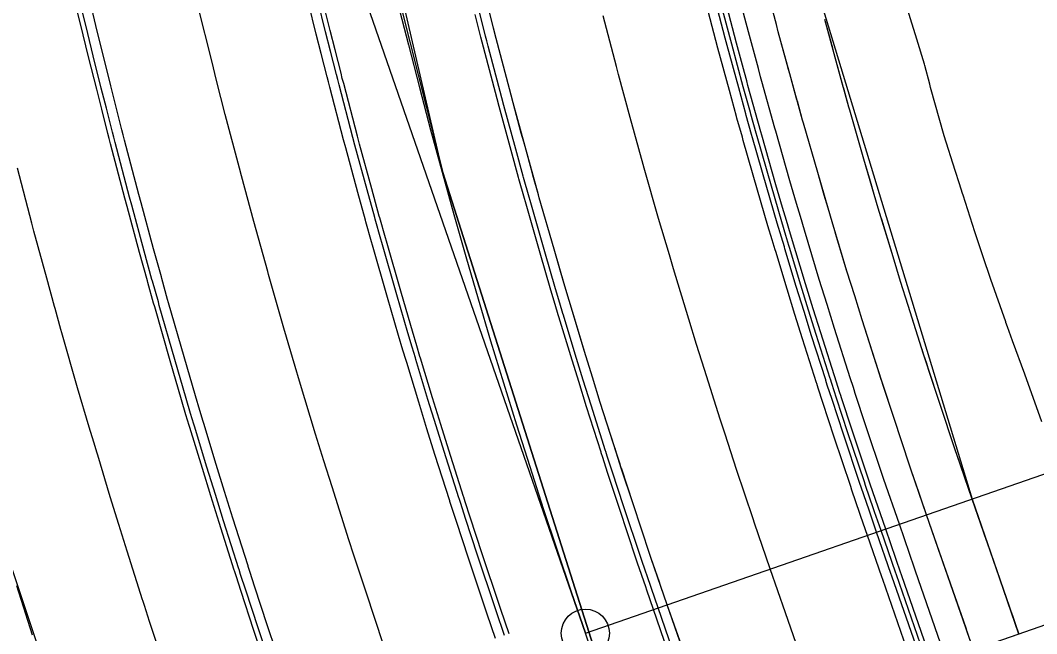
# Model space of a CAD drawing. Extents: x -70 to 701944, y -4 to 666871.
# Drawn here: x 668237.6 to 668343.1, y 653964.6 to 654028.3 of the extents above; entities that cross this region are included whole.
import ezdxf

# ---------------------------------------------------------------- set-up
doc = ezdxf.new("R2010")
doc.units = 0
for name, color, linetype in [('R_Detour', 7, 'Continuous'), ('R_Horz Alg', 7, 'Continuous'), ('R_Horz Alg Annot', 7, 'Continuous'), ('R_No Plot', 7, 'Continuous'), ('R_Proposed Const Limits', 7, 'Continuous'), ('R_Proposed Road', 7, 'Continuous'), ('R_Striping', 7, 'Continuous'), ('T_Indications', 7, 'Continuous')]:
    doc.layers.add(name, color=color, linetype=linetype)

msp = doc.modelspace()

# ---------------------------------------------------------------- linework, layer by layer
at = {"layer": 'R_Detour'}
msp.add_line((668412.94, 653989.44), (668301.16, 653950.64), dxfattribs=at)
at = {"layer": 'R_Horz Alg'}
for p, q in [((668296.29, 653964.66), (668247.96, 654103.91)), ((668348.52, 653814.19), (668296.29, 653964.66))]:
    msp.add_line(p, q, dxfattribs=at)
msp.add_circle((668296.29, 653964.66), 2.5, dxfattribs=at)
msp.add_arc((669018, 654215.14), 763.94, 177.29792, 199.14065, dxfattribs=at)
at = {"layer": 'R_Horz Alg Annot'}
msp.add_lwpolyline([(668296.29, 653964.66), (668451.29, 654018.45)], dxfattribs=at)
at = {"layer": 'R_No Plot'}
for points in [[(668267.23, 654073.92), (668313.11, 654082.55), (668310.02, 654078.13), (668320.28, 654031.71), (668336.44, 653978.59), (668341.31, 653964.58), (668301.16, 653950.64), (668281.5, 654012.49)], [(668213.67, 654063.84), (668267.23, 654073.92), (668272.91, 654046.5), (668281.5, 654012.49), (668301.16, 653950.64), (668249.67, 653932.77), (668235.94, 653973.85), (668223.07, 654020.4)]]:
    msp.add_lwpolyline(points, close=True, dxfattribs=at)
at = {"layer": 'R_Proposed Const Limits'}
msp.add_lwpolyline([(668343.67, 653986.62), (668341.91, 653991.54), (668340.64, 653995.01), (668340.13, 653996.45), (668339.96, 653996.91), (668339.94, 653996.97), (668338.38, 654001.37), (668337.57, 654003.82), (668336.74, 654006.34), (668335.51, 654010.13), (668335.45, 654010.31), (668335.12, 654011.3), (668334.68, 654012.69), (668333.53, 654016.28), (668332.14, 654021.32), (668332.06, 654021.64), (668331.54, 654023.58), (668331.5, 654023.73), (668330.7, 654026.34), (668329.4, 654030.59)], dxfattribs=at)
at = {"layer": 'R_Proposed Road'}
for points in [[(668336.59, 653962.94), (668335.94, 653964.81), (668335.81, 653965.17), (668333.31, 653972.38), (668333.21, 653972.65), (668331.72, 653976.95), (668331.05, 653978.9), (668330.94, 653979.2), (668330.13, 653981.6), (668329.99, 653981.99), (668328.3, 653987.04), (668327.13, 653990.62), (668326.65, 653992.1), (668326.5, 653992.57), (668326.48, 653992.63), (668325.03, 653997.18), (668324.25, 653999.68), (668323.45, 654002.26), (668322.27, 654006.15), (668322.22, 654006.34), (668321.91, 654007.36), (668321.49, 654008.78), (668320.41, 654012.47), (668318.94, 654017.59), (668318.85, 654017.92), (668318.3, 654019.88), (668318.25, 654020.04), (668317.51, 654022.72), (668316.32, 654027.09), (668316.12, 654027.86), (668314.76, 654033.01)], [(668331.09, 653963.53), (668328.58, 653970.74), (668328.49, 653971.01), (668327, 653975.31), (668326.32, 653977.27), (668326.21, 653977.58), (668325.39, 653979.99), (668325.26, 653980.38), (668323.55, 653985.47), (668322.37, 653989.07), (668321.89, 653990.57), (668321.74, 653991.04), (668321.72, 653991.1), (668320.26, 653995.68), (668319.47, 653998.2), (668318.67, 654000.8), (668317.48, 654004.71), (668317.43, 654004.9), (668317.12, 654005.93), (668316.69, 654007.36), (668315.6, 654011.07), (668314.13, 654016.23), (668314.03, 654016.56), (668313.48, 654018.54), (668313.43, 654018.7), (668312.69, 654021.39), (668311.49, 654025.79), (668311.29, 654026.57), (668309.92, 654031.76)], [(668329.67, 653963.03), (668327.17, 653970.25), (668327.07, 653970.52), (668325.58, 653974.82), (668324.9, 653976.78), (668324.8, 653977.09), (668323.97, 653979.51), (668323.84, 653979.9), (668322.13, 653985), (668320.95, 653988.61), (668320.46, 653990.11), (668320.31, 653990.58), (668320.29, 653990.64), (668318.83, 653995.23), (668318.04, 653997.75), (668317.24, 654000.36), (668316.05, 654004.28), (668315.99, 654004.47), (668315.68, 654005.5), (668315.25, 654006.94), (668314.16, 654010.66), (668312.68, 654015.82), (668312.59, 654016.15), (668312.03, 654018.13), (668311.99, 654018.29), (668311.24, 654021), (668310.05, 654025.4), (668309.84, 654026.18), (668308.47, 654031.38)], [(668330.62, 653963.36), (668328.11, 653970.58), (668328.02, 653970.85), (668326.52, 653975.15), (668325.85, 653977.11), (668325.74, 653977.42), (668324.92, 653979.83), (668324.78, 653980.22), (668323.08, 653985.31), (668321.9, 653988.92), (668321.41, 653990.41), (668321.26, 653990.89), (668321.24, 653990.95), (668319.78, 653995.53), (668319, 653998.05), (668318.19, 654000.65), (668317, 654004.57), (668316.95, 654004.76), (668316.64, 654005.79), (668316.21, 654007.22), (668315.12, 654010.93), (668313.65, 654016.09), (668313.55, 654016.42), (668313, 654018.4), (668312.95, 654018.56), (668312.21, 654021.26), (668311.01, 654025.66), (668310.8, 654026.44), (668309.44, 654031.63)], [(668286.96, 653964.1), (668286.09, 653966.65), (668285.95, 653967.06), (668284.15, 653972.44), (668282.9, 653976.25), (668282.39, 653977.82), (668282.23, 653978.33), (668282.21, 653978.39), (668280.67, 653983.22), (668279.84, 653985.89), (668278.99, 653988.64), (668277.74, 653992.77), (668277.68, 653992.97), (668277.35, 653994.06), (668276.9, 653995.57), (668275.75, 653999.5), (668274.19, 654004.94), (668274.09, 654005.29), (668273.51, 654007.38), (668273.46, 654007.55), (668272.67, 654010.4), (668271.41, 654015.05), (668271.19, 654015.87), (668269.75, 654021.35), (668269.61, 654021.89), (668269.47, 654022.41), (668268.85, 654024.84), (668268.35, 654026.84), (668267.54, 654030.11)], [(668287.91, 653964.43), (668287.04, 653966.97), (668286.9, 653967.39), (668285.1, 653972.75), (668283.86, 653976.56), (668283.35, 653978.13), (668283.18, 653978.63), (668283.16, 653978.7), (668281.63, 653983.52), (668280.8, 653986.19), (668279.95, 653988.93), (668278.7, 653993.06), (668278.64, 653993.26), (668278.31, 653994.35), (668277.86, 653995.86), (668276.71, 653999.77), (668275.15, 654005.21), (668275.05, 654005.56), (668274.47, 654007.65), (668274.42, 654007.82), (668273.63, 654010.67), (668272.37, 654015.31), (668272.16, 654016.13), (668270.72, 654021.6), (668270.58, 654022.14), (668270.44, 654022.66), (668269.82, 654025.08), (668269.32, 654027.09), (668268.51, 654030.34)], [(668288.38, 653964.59), (668287.51, 653967.13), (668287.37, 653967.55), (668285.58, 653972.91), (668284.33, 653976.71), (668283.82, 653978.29), (668283.66, 653978.78), (668283.64, 653978.85), (668282.1, 653983.67), (668281.27, 653986.34), (668280.43, 653989.08), (668279.17, 653993.2), (668279.12, 653993.4), (668278.79, 653994.49), (668278.34, 653996), (668277.19, 653999.91), (668275.63, 654005.35), (668275.54, 654005.7), (668274.95, 654007.78), (668274.9, 654007.95), (668274.12, 654010.8), (668272.86, 654015.44), (668272.64, 654016.26), (668271.2, 654021.73), (668271.06, 654022.26), (668270.93, 654022.79), (668270.31, 654025.21), (668269.8, 654027.21), (668268.99, 654030.46)], [(668263.7, 653959.52), (668261.84, 653965.06), (668260.55, 653968.99), (668260.03, 653970.61), (668259.86, 653971.13), (668259.84, 653971.19), (668258.26, 653976.17), (668257.4, 653978.92), (668256.53, 653981.75), (668255.23, 653986.01), (668255.17, 653986.22), (668254.83, 653987.34), (668254.37, 653988.9), (668253.18, 653992.94), (668251.58, 653998.55), (668251.47, 653998.91), (668250.87, 654001.06), (668250.82, 654001.24), (668250.01, 654004.18), (668248.71, 654008.96), (668248.48, 654009.81), (668247, 654015.46), (668246.86, 654016.01), (668246.72, 654016.55), (668246.08, 654019.05), (668245.56, 654021.12), (668244.72, 654024.48), (668244.15, 654026.79), (668243.58, 654029.17)], [(668264.17, 653959.68), (668262.32, 653965.22), (668261.03, 653969.14), (668260.5, 653970.76), (668260.34, 653971.28), (668260.32, 653971.35), (668258.73, 653976.32), (668257.88, 653979.07), (668257, 653981.9), (668255.71, 653986.16), (668255.65, 653986.36), (668255.31, 653987.48), (668254.85, 653989.04), (668253.67, 653993.08), (668252.06, 653998.69), (668251.96, 653999.05), (668251.35, 654001.2), (668251.3, 654001.37), (668250.49, 654004.31), (668249.19, 654009.09), (668248.97, 654009.94), (668247.48, 654015.59), (668247.34, 654016.14), (668247.2, 654016.68), (668246.56, 654019.17), (668246.04, 654021.24), (668245.2, 654024.6), (668244.64, 654026.9), (668244.06, 654029.29)], [(668265.12, 653960), (668263.27, 653965.53), (668261.98, 653969.45), (668261.46, 653971.07), (668261.29, 653971.58), (668261.27, 653971.65), (668259.69, 653976.62), (668258.83, 653979.37), (668257.96, 653982.19), (668256.67, 653986.44), (668256.61, 653986.65), (668256.27, 653987.77), (668255.81, 653989.32), (668254.63, 653993.36), (668253.02, 653998.96), (668252.92, 653999.32), (668252.32, 654001.47), (668252.27, 654001.64), (668251.46, 654004.57), (668250.16, 654009.35), (668249.93, 654010.2), (668248.45, 654015.84), (668248.31, 654016.39), (668248.17, 654016.93), (668247.53, 654019.42), (668247.01, 654021.48), (668246.18, 654024.84), (668245.61, 654027.14), (668245.04, 654029.52)], [(668304.87, 653962.81), (668303.38, 653967.11), (668302.68, 653969.14), (668302.57, 653969.46), (668301.72, 653971.95), (668301.58, 653972.36), (668299.82, 653977.62), (668298.6, 653981.35), (668298.1, 653982.89), (668297.94, 653983.38), (668297.92, 653983.44), (668296.41, 653988.17), (668295.6, 653990.78), (668294.77, 653993.47), (668293.54, 653997.52), (668293.48, 653997.71), (668293.16, 653998.78), (668292.72, 654000.26), (668291.6, 654004.1), (668290.07, 654009.43), (668289.97, 654009.77), (668289.4, 654011.82), (668289.35, 654011.98), (668288.58, 654014.77), (668287.35, 654019.32), (668287.13, 654020.13), (668285.72, 654025.49), (668285.59, 654026.01), (668285.45, 654026.53), (668284.85, 654028.9)], [(668305.34, 653962.98), (668303.85, 653967.28), (668303.15, 653969.3), (668303.04, 653969.62), (668302.19, 653972.11), (668302.05, 653972.52), (668300.29, 653977.78), (668299.07, 653981.5), (668298.57, 653983.04), (668298.42, 653983.53), (668298.39, 653983.6), (668296.89, 653988.32), (668296.08, 653990.93), (668295.25, 653993.62), (668294.02, 653997.66), (668293.96, 653997.86), (668293.64, 653998.92), (668293.2, 654000.4), (668292.08, 654004.24), (668290.55, 654009.57), (668290.45, 654009.91), (668289.88, 654011.95), (668289.83, 654012.12), (668289.06, 654014.9), (668287.83, 654019.45), (668287.61, 654020.25), (668286.21, 654025.61), (668286.07, 654026.14), (668285.94, 654026.65), (668285.33, 654029.02)], [(668306.29, 653963.31), (668304.8, 653967.61), (668304.1, 653969.63), (668303.99, 653969.95), (668303.14, 653972.43), (668303, 653972.84), (668301.24, 653978.09), (668300.02, 653981.81), (668299.52, 653983.35), (668299.37, 653983.84), (668299.35, 653983.9), (668297.84, 653988.62), (668297.03, 653991.23), (668296.2, 653993.91), (668294.98, 653997.95), (668294.92, 653998.15), (668294.6, 653999.21), (668294.16, 654000.69), (668293.04, 654004.52), (668291.51, 654009.84), (668291.42, 654010.18), (668290.84, 654012.22), (668290.8, 654012.39), (668290.03, 654015.17), (668288.8, 654019.71), (668288.58, 654020.51), (668287.17, 654025.86), (668287.04, 654026.39), (668286.91, 654026.9), (668286.3, 654029.27)], [(668341.31, 653964.58), (668340.66, 653966.45), (668340.53, 653966.81), (668338.03, 653974.02), (668337.94, 653974.29), (668336.44, 653978.59), (668335.78, 653980.52), (668335.67, 653980.83), (668334.86, 653983.2), (668334.73, 653983.59), (668333.05, 653988.61), (668331.88, 653992.17), (668331.41, 653993.64), (668331.26, 653994.1), (668331.24, 653994.17), (668329.8, 653998.68), (668329.02, 654001.17), (668328.23, 654003.73), (668327.06, 654007.59), (668327.01, 654007.77), (668326.7, 654008.79), (668326.28, 654010.2), (668325.21, 654013.86), (668323.75, 654018.95), (668323.66, 654019.27), (668323.11, 654021.22), (668323.07, 654021.38), (668322.33, 654024.04), (668321.15, 654028.38)], [(668252.35, 653961.92), (668251.04, 653965.89), (668250.51, 653967.54), (668250.35, 653968.06), (668250.32, 653968.13), (668248.72, 653973.17), (668247.85, 653975.96), (668246.96, 653978.82), (668245.66, 653983.14), (668245.6, 653983.34), (668245.25, 653984.48), (668244.78, 653986.06), (668243.58, 653990.15), (668241.95, 653995.83), (668241.85, 653996.2), (668241.24, 653998.38), (668241.19, 653998.56), (668240.37, 654001.53), (668239.05, 654006.38), (668238.82, 654007.23), (668237.32, 654012.95)], [(668238.9, 653964.46), (668237.27, 653969.57)]]:
    msp.add_lwpolyline(points, dxfattribs=at)
at = {"layer": 'R_Striping'}
for points in [[(668275.35, 653963.44), (668273.52, 653968.91), (668272.25, 653972.77), (668271.74, 653974.35), (668269.99, 653979.85), (668269.15, 653982.55), (668268.29, 653985.32), (668266.62, 653990.84), (668266.17, 653992.36), (668265, 653996.34), (668263.41, 654001.89), (668263.32, 654002.21), (668261.88, 654007.41), (668260.59, 654012.13), (668260.38, 654012.93), (668258.91, 654018.52), (668258, 654022.05), (668257.5, 654024.07), (668256.11, 654029.67)], [(668320.36, 653957.32), (668317.08, 653966.77), (668315.49, 653971.36), (668313.86, 653976.08), (668313.72, 653976.52), (668311.99, 653981.67), (668310.79, 653985.33), (668310.29, 653986.87), (668308.65, 653992.04), (668307.84, 653994.62), (668307.02, 653997.27), (668305.45, 654002.47), (668305.01, 654003.95), (668303.9, 654007.72), (668302.41, 654012.94), (668302.3, 654013.31), (668300.94, 654018.21), (668299.73, 654022.67), (668299.51, 654023.49), (668298.13, 654028.74)]]:
    msp.add_lwpolyline(points, dxfattribs=at)
at = {"layer": 'T_Indications'}
for points in [[(668336.58, 653962.94), (668333.41, 653972.08), (668333.34, 653972.29), (668333.31, 653972.38), (668331.72, 653976.95), (668330.13, 653981.6), (668329.99, 653981.99), (668328.3, 653987.04), (668327.14, 653990.59), (668327.13, 653990.62), (668326.97, 653991.11), (668326.65, 653992.1), (668325.03, 653997.18), (668324.25, 653999.68), (668323.45, 654002.26), (668321.91, 654007.36), (668321.49, 654008.78), (668321.49, 654008.78), (668321.09, 654010.13), (668320.41, 654012.47), (668318.94, 654017.59), (668318.85, 654017.92), (668317.51, 654022.72), (668317.38, 654023.19), (668317.14, 654024.06), (668316.32, 654027.09), (668316.12, 654027.86), (668314.76, 654033.01)], [(668332.33, 653961.46), (668329.16, 653970.61), (668329.09, 653970.81), (668329.05, 653970.91), (668327.47, 653975.48), (668325.86, 653980.15), (668325.73, 653980.54), (668324.03, 653985.63), (668322.86, 653989.2), (668322.85, 653989.23), (668322.69, 653989.72), (668322.37, 653990.72), (668320.74, 653995.83), (668319.95, 653998.35), (668319.15, 654000.94), (668317.6, 654006.07), (668317.17, 654007.5), (668317.17, 654007.5), (668316.77, 654008.86), (668316.08, 654011.21), (668314.61, 654016.36), (668314.51, 654016.7), (668313.17, 654021.53), (668313.04, 654022), (668312.8, 654022.88), (668311.98, 654025.92), (668311.77, 654026.7), (668310.41, 654031.88)], [(668333.75, 653961.95), (668330.58, 653971.1), (668330.51, 653971.3), (668330.47, 653971.4), (668328.89, 653975.97), (668327.29, 653980.63), (668327.15, 653981.03), (668325.45, 653986.1), (668324.28, 653989.66), (668324.27, 653989.69), (668324.12, 653990.18), (668323.79, 653991.18), (668322.17, 653996.28), (668321.38, 653998.79), (668320.58, 654001.38), (668319.04, 654006.5), (668318.61, 654007.93), (668318.61, 654007.93), (668318.21, 654009.28), (668317.52, 654011.63), (668316.05, 654016.77), (668315.96, 654017.1), (668314.62, 654021.92), (668314.49, 654022.4), (668314.25, 654023.27), (668313.43, 654026.31), (668313.22, 654027.09), (668311.86, 654032.26)], [(668306.38, 653963.04), (668304.8, 653967.61), (668303.14, 653972.43), (668303, 653972.84), (668301.24, 653978.09), (668300.03, 653981.78), (668300.02, 653981.81), (668299.86, 653982.32), (668299.52, 653983.35), (668297.84, 653988.62), (668297.03, 653991.23), (668296.2, 653993.91), (668294.6, 653999.21), (668294.16, 654000.68), (668294.16, 654000.69), (668293.75, 654002.09), (668293.04, 654004.52), (668291.51, 654009.84), (668291.42, 654010.18), (668290.03, 654015.17), (668289.89, 654015.66), (668289.64, 654016.57), (668288.8, 654019.71), (668288.58, 654020.51), (668287.17, 654025.86), (668286.3, 654029.27)], [(668341.31, 653964.58), (668338.13, 653973.72), (668338.06, 653973.92), (668338.03, 653974.02), (668336.44, 653978.59), (668334.86, 653983.2), (668334.73, 653983.59), (668333.05, 653988.61), (668331.89, 653992.14), (668331.88, 653992.17), (668331.73, 653992.65), (668331.41, 653993.64), (668329.8, 653998.68), (668329.02, 654001.17), (668328.23, 654003.73), (668326.7, 654008.79), (668326.28, 654010.2), (668326.28, 654010.2), (668325.89, 654011.54), (668325.21, 654013.86), (668323.75, 654018.95), (668323.66, 654019.27), (668322.33, 654024.04), (668322.2, 654024.51), (668321.97, 654025.38), (668321.15, 654028.38)]]:
    msp.add_lwpolyline(points, dxfattribs=at)

doc.saveas('drawing.dxf')
